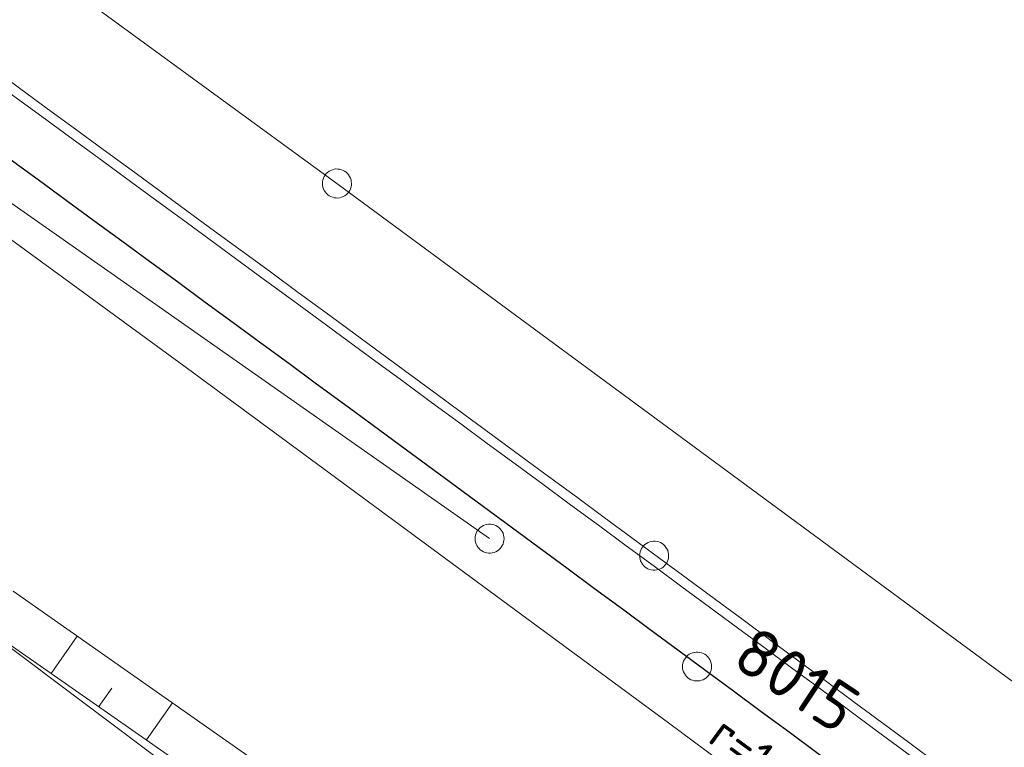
# Model space of a CAD drawing. Header units: metres. Extents: x 3425540 to 3446143, y 5432760 to 5444637.
# Tile 666 of 717: x 3444825 to 3444876, y 5435961 to 5435999. Entities that reach past the tile are written whole.
import ezdxf
from ezdxf.enums import TextEntityAlignment as Align

# ---------------------------------------------------------------- set-up
doc = ezdxf.new("R2010")
doc.units = ezdxf.units.M
for name, color, linetype, lineweight in [('B_Bestand', 9, 'Continuous', 18), ('B_Böschung', 9, 'Continuous', 18), ('B_Flurgrenzen', 9, 'Continuous', 18), ('B_Gleisachse', 9, 'Continuous', 25), ('Bestand_Neu_Strecke 3443', 9, 'Continuous', 18)]:
    doc.layers.add(name, color=color, linetype=linetype, lineweight=lineweight)
doc.styles.get("Standard").update_dxf_attribs({"font": 'isocpeur.ttf'})

msp = doc.modelspace()

# ---------------------------------------------------------------- linework, layer by layer
at = {"layer": 'B_Bestand'}
msp.add_line((3444833.677, 5435959.817), (3444781.136, 5435999.197), dxfattribs=at)
at = {"layer": 'B_Böschung'}
for p, q in [((3444818.099, 5435971.27), (3444835.866, 5435958.888)), ((3444825.076, 5435969.284), (3444841.979, 5435957.435)), ((3444827.032, 5435965.044), (3444828.375, 5435966.971)), ((3444829.493, 5435963.329), (3444830.163, 5435964.289)), ((3444831.955, 5435961.613), (3444833.288, 5435963.527))]:
    msp.add_line(p, q, dxfattribs=at)
at = {"layer": 'B_Flurgrenzen'}
for p, q in [((3444788.751, 5436028.981), (3444841.785, 5435990.315)), ((3444792.323, 5436012.166), (3444849.659, 5435971.995)), ((3444818.715, 5435991.975), (3444834.064, 5435980.776)), ((3444841.785, 5435990.315), (3444891.013, 5435954.032)), ((3444834.064, 5435980.776), (3444841.712, 5435975.141)), ((3444841.712, 5435975.141), (3444849.36, 5435969.505)), ((3444849.36, 5435969.505), (3444858.888, 5435962.498)), ((3444858.888, 5435962.498), (3444879.921, 5435946.92))]:
    msp.add_line(p, q, dxfattribs=at)
for points in [[(3444842.394, 5435989.878), (3444842.444, 5435989.958), (3444842.482, 5435990.04), (3444842.513, 5435990.134), (3444842.527, 5435990.225), (3444842.529, 5435990.319), (3444842.525, 5435990.416), (3444842.51, 5435990.506), (3444842.479, 5435990.594), (3444842.439, 5435990.681), (3444842.385, 5435990.756), (3444842.326, 5435990.827), (3444842.256, 5435990.892), (3444842.18, 5435990.947), (3444842.096, 5435990.992), (3444842.01, 5435991.025), (3444841.921, 5435991.052), (3444841.826, 5435991.062), (3444841.733, 5435991.064), (3444841.642, 5435991.049), (3444841.55, 5435991.021), (3444841.462, 5435990.989), (3444841.38, 5435990.946), (3444841.301, 5435990.887), (3444841.235, 5435990.825), (3444841.175, 5435990.752), (3444841.125, 5435990.671), (3444841.088, 5435990.589), (3444841.056, 5435990.495), (3444841.042, 5435990.404), (3444841.04, 5435990.31), (3444841.044, 5435990.214), (3444841.059, 5435990.123), (3444841.09, 5435990.035), (3444841.13, 5435989.948), (3444841.184, 5435989.873), (3444841.243, 5435989.802), (3444841.313, 5435989.737), (3444841.389, 5435989.682), (3444841.473, 5435989.637), (3444841.559, 5435989.604), (3444841.648, 5435989.577), (3444841.743, 5435989.567), (3444841.836, 5435989.565), (3444841.927, 5435989.58), (3444842.019, 5435989.608), (3444842.107, 5435989.64), (3444842.189, 5435989.683), (3444842.268, 5435989.743), (3444842.334, 5435989.804), (3444842.394, 5435989.878)], [(3444850.409, 5435971.995), (3444850.403, 5435972.089), (3444850.386, 5435972.178), (3444850.356, 5435972.272), (3444850.315, 5435972.355), (3444850.262, 5435972.432), (3444850.203, 5435972.509), (3444850.138, 5435972.574), (3444850.061, 5435972.627), (3444849.978, 5435972.674), (3444849.89, 5435972.703), (3444849.801, 5435972.727), (3444849.707, 5435972.739), (3444849.612, 5435972.739), (3444849.518, 5435972.727), (3444849.429, 5435972.704), (3444849.34, 5435972.674), (3444849.258, 5435972.627), (3444849.181, 5435972.574), (3444849.116, 5435972.509), (3444849.057, 5435972.432), (3444849.004, 5435972.355), (3444848.962, 5435972.273), (3444848.933, 5435972.178), (3444848.915, 5435972.089), (3444848.909, 5435971.995), (3444848.915, 5435971.901), (3444848.933, 5435971.812), (3444848.962, 5435971.717), (3444849.004, 5435971.635), (3444849.057, 5435971.558), (3444849.116, 5435971.481), (3444849.181, 5435971.416), (3444849.257, 5435971.363), (3444849.34, 5435971.316), (3444849.429, 5435971.286), (3444849.517, 5435971.263), (3444849.612, 5435971.251), (3444849.706, 5435971.251), (3444849.801, 5435971.263), (3444849.889, 5435971.286), (3444849.978, 5435971.316), (3444850.061, 5435971.363), (3444850.137, 5435971.416), (3444850.202, 5435971.481), (3444850.261, 5435971.558), (3444850.315, 5435971.634), (3444850.356, 5435971.717), (3444850.385, 5435971.812), (3444850.403, 5435971.9), (3444850.409, 5435971.995)], [(3444858.902, 5435971.108), (3444858.897, 5435971.202), (3444858.88, 5435971.291), (3444858.852, 5435971.386), (3444858.811, 5435971.469), (3444858.759, 5435971.546), (3444858.701, 5435971.624), (3444858.637, 5435971.689), (3444858.561, 5435971.743), (3444858.478, 5435971.791), (3444858.39, 5435971.822), (3444858.302, 5435971.847), (3444858.207, 5435971.859), (3444858.113, 5435971.86), (3444858.018, 5435971.85), (3444857.929, 5435971.827), (3444857.841, 5435971.798), (3444857.757, 5435971.752), (3444857.68, 5435971.7), (3444857.614, 5435971.635), (3444857.555, 5435971.559), (3444857.501, 5435971.483), (3444857.458, 5435971.401), (3444857.428, 5435971.307), (3444857.409, 5435971.218), (3444857.402, 5435971.124), (3444857.407, 5435971.029), (3444857.424, 5435970.941), (3444857.452, 5435970.846), (3444857.493, 5435970.763), (3444857.545, 5435970.685), (3444857.603, 5435970.608), (3444857.667, 5435970.542), (3444857.744, 5435970.488), (3444857.826, 5435970.44), (3444857.914, 5435970.41), (3444858.002, 5435970.385), (3444858.097, 5435970.372), (3444858.191, 5435970.371), (3444858.286, 5435970.382), (3444858.375, 5435970.405), (3444858.464, 5435970.433), (3444858.547, 5435970.48), (3444858.624, 5435970.532), (3444858.69, 5435970.596), (3444858.75, 5435970.672), (3444858.804, 5435970.748), (3444858.846, 5435970.831), (3444858.876, 5435970.925), (3444858.895, 5435971.013), (3444858.902, 5435971.108)], [(3444861.117, 5435965.397), (3444861.111, 5435965.491), (3444861.093, 5435965.58), (3444861.064, 5435965.675), (3444861.023, 5435965.757), (3444860.969, 5435965.834), (3444860.91, 5435965.911), (3444860.845, 5435965.976), (3444860.769, 5435966.029), (3444860.686, 5435966.076), (3444860.597, 5435966.106), (3444860.509, 5435966.129), (3444860.414, 5435966.141), (3444860.32, 5435966.141), (3444860.225, 5435966.129), (3444860.137, 5435966.106), (3444860.048, 5435966.076), (3444859.965, 5435966.029), (3444859.889, 5435965.976), (3444859.824, 5435965.911), (3444859.765, 5435965.834), (3444859.711, 5435965.757), (3444859.67, 5435965.675), (3444859.641, 5435965.58), (3444859.623, 5435965.491), (3444859.617, 5435965.397), (3444859.623, 5435965.303), (3444859.641, 5435965.214), (3444859.67, 5435965.119), (3444859.711, 5435965.037), (3444859.765, 5435964.96), (3444859.824, 5435964.883), (3444859.889, 5435964.818), (3444859.965, 5435964.765), (3444860.048, 5435964.718), (3444860.137, 5435964.688), (3444860.225, 5435964.665), (3444860.32, 5435964.653), (3444860.414, 5435964.653), (3444860.509, 5435964.665), (3444860.597, 5435964.688), (3444860.686, 5435964.718), (3444860.769, 5435964.765), (3444860.845, 5435964.818), (3444860.91, 5435964.883), (3444860.969, 5435964.96), (3444861.023, 5435965.037), (3444861.064, 5435965.119), (3444861.093, 5435965.214), (3444861.111, 5435965.303), (3444861.117, 5435965.397)]]:
    msp.add_lwpolyline(points, dxfattribs=at)
at = {"layer": 'B_Gleisachse'}
msp.add_arc((3438926.879, 5427925.015), 9992.794, 53.2036556, 53.8573028, dxfattribs=at)
at = {"layer": 'Bestand_Neu_Strecke 3443'}
for radius in [9996.044, 9995.544]:
    msp.add_arc((3438926.879, 5427925.015), radius, 53.2036556, 53.8573028, dxfattribs=at)

# ---------------------------------------------------------------- texts
at = {"layer": 'B_Bestand'}
msp.add_text('8015', height=2.5, rotation=326.4895, dxfattribs=at).set_placement((3444862.047, 5435965.521))
msp.add_text('r=10000.0', height=1.8, rotation=323.53, dxfattribs=at).set_placement((3444865.359, 5435959.343), align=Align.MIDDLE)

doc.saveas('drawing.dxf')
